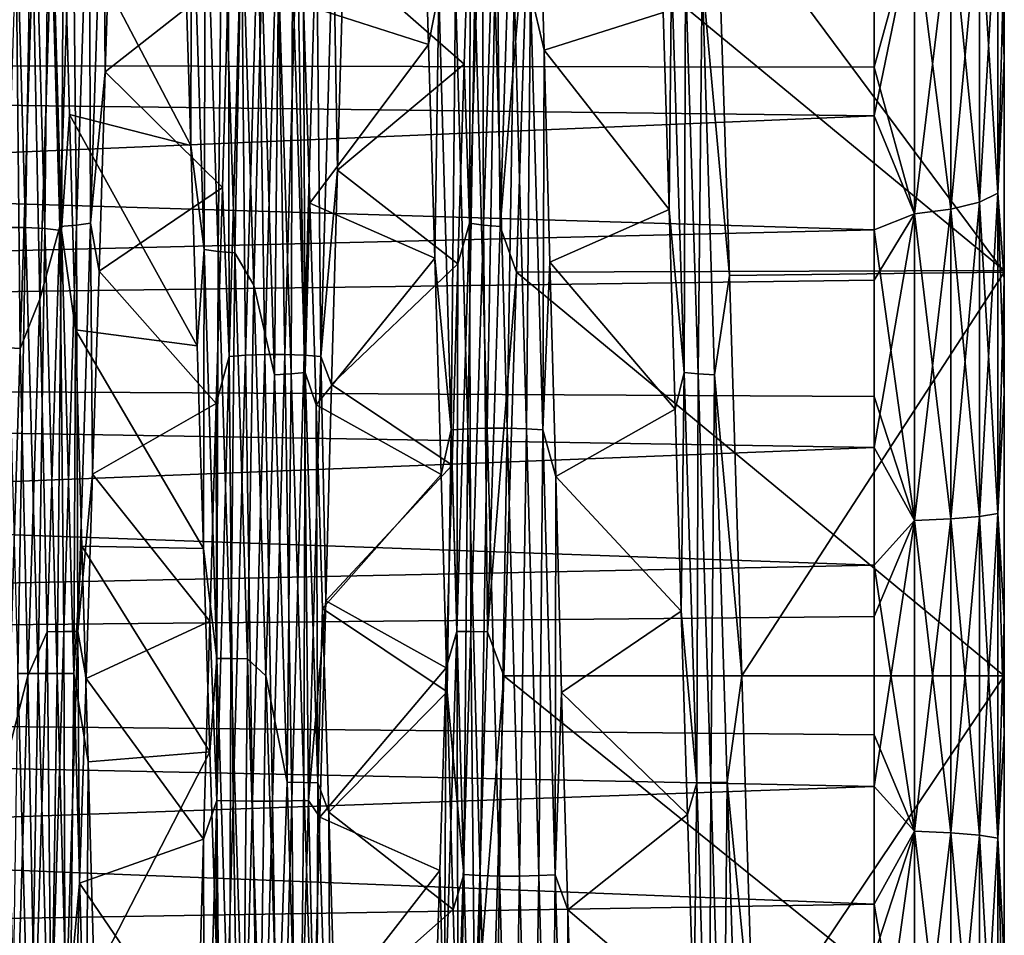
# Model space of a CAD drawing. Header units: metres. Extents: x -95 to 103, y -12 to 12.
# Tile 503 of 520: x 99.25 to 103, y -0.99 to 2.5. Entities that reach past the tile are written whole.
import ezdxf

# ---------------------------------------------------------------- set-up
doc = ezdxf.new("R2010")
doc.units = ezdxf.units.M
doc.layers.add('solid_P74500_01', color=7, linetype='CONTINUOUS')

msp = doc.modelspace()

# ---------------------------------------------------------------- linework, layer by layer
at = {"layer": 'solid_P74500_01'}
for points in [[(103, 0.219798, -7.642032), (103, 4.456167, -8.180186), (103, 5.749772, -7.329129)], [(103, 1.510144, -7.494737), (103, 0.219798, -7.642032), (103, 5.749772, -7.329129)], [(103, 2.761618, -7.129446), (103, 1.510144, -7.494737), (103, 5.749772, -7.329129)], [(103, 5.721198, 7.351499), (103, 1.07777, 7.568929), (103, 2.350504, 7.275324)], [(103, 5.721198, 7.351499), (103, 4.433045, 8.192776), (103, 1.07777, 7.568929)], [(103, 5.721198, 7.351499), (103, 2.350504, 7.275324), (103, 3.552824, 6.769276)], [(103, -4.433045, -8.192776), (103, 3.040247, -8.804617), (103, 4.456167, -8.180186)], [(103, 0.219798, -7.642032), (103, -4.433045, -8.192776), (103, 4.456167, -8.180186)], [(103, 4.433045, 8.192776), (103, -0.219798, 7.642032), (103, 1.07777, 7.568929)], [(103, -4.456167, 8.180186), (103, -0.219798, 7.642032), (103, 4.433045, 8.192776)], [(103, -3.040247, 8.804617), (103, 4.433045, 8.192776), (103, 3.025528, 8.809835)], [(103, -3.040247, 8.804617), (103, -4.456167, 8.180186), (103, 4.433045, 8.192776)], [(103, 3.552824, 6.769276), (103, 2.350504, 7.275324), (102.9758, 3.009493, 6.860953)], [(102.504364, 3.326811, -6.324002), (81, 3.490348, -6.018475), (81, 2.393903, -6.533173)], [(102.504364, 2.921246, 6.521272), (81, 2.351061, 6.548736), (81, 3.450535, 6.041576)], [(99.270111, 1.708716, 10.325069), (99.223053, 3.364254, 9.912642), (99.19355, 1.708779, 10.325123)], [(99.296249, 3.35641, 9.889592), (99.223053, 3.364254, 9.912642), (99.270111, 1.708716, 10.325069)], [(99.343315, 1.704723, 10.301056), (99.296249, 3.35641, 9.889592), (99.270111, 1.708716, 10.325069)], [(99.359383, 3.341977, 9.846985), (99.296249, 3.35641, 9.889592), (99.343315, 1.704723, 10.301056)], [(99.406441, 1.697409, 10.25668), (99.359383, 3.341977, 9.846985), (99.343315, 1.704723, 10.301056)], [(99.406441, 1.697409, 10.25668), (99.414024, 2.946795, 9.912298), (99.359383, 3.341977, 9.846985)], [(102.504364, 3.326811, -6.324002), (81, 2.393903, -6.533173), (102.504364, 2.74137, -6.598906)], [(99.512192, 3.219157, -8.77557), (99.565575, 3.234338, -8.817176), (99.517456, 1.724756, -9.232337)], [(99.517456, 1.724756, -9.232337), (99.565575, 3.234338, -8.817176), (99.573677, 2.301447, -9.162828)], [(99.565575, 3.234338, -8.817176), (99.597252, 3.044268, -8.943532), (99.573677, 2.301447, -9.162828)], [(101.009476, 3.234459, -8.817021), (100.961357, 1.7249, -9.232203), (100.965195, 3.075611, -8.932774)], [(101.014771, 1.716776, -9.188692), (100.961357, 1.7249, -9.232203), (101.009476, 3.234459, -8.817021)], [(101.062889, 3.219221, -8.775466), (101.014771, 1.716776, -9.188692), (101.009476, 3.234459, -8.817021)], [(99.448959, 3.209349, -8.748727), (99.400841, 1.711483, -9.160685), (99.368263, 2.832789, -8.86666)], [(99.464073, 1.716695, -9.188785), (99.400841, 1.711483, -9.160685), (99.448959, 3.209349, -8.748727)], [(99.464073, 1.716695, -9.188785), (99.448959, 3.209349, -8.748727), (99.512192, 3.219157, -8.77557)], [(99.464073, 1.716695, -9.188785), (99.512192, 3.219157, -8.77557), (99.517456, 1.724756, -9.232337)], [(100.80545, 2.405705, 10.059486), (100.781555, 3.20559, 9.834486), (100.328514, 2.557934, 9.097248)], [(100.845398, 2.606701, 10.071365), (100.781555, 3.20559, 9.834486), (100.80545, 2.405705, 10.059486)], [(101.062889, 3.219221, -8.775466), (101.078018, 1.711493, -9.160641), (101.014771, 1.716776, -9.188692)], [(101.062889, 3.219221, -8.775466), (101.126137, 3.209352, -8.748682), (101.078018, 1.711493, -9.160641)], [(101.078018, 1.711493, -9.160641), (101.126137, 3.209352, -8.748682), (101.188927, 3.039379, -8.80572)], [(101.194717, 2.606463, 10.071148), (101.245667, 2.38455, 10.064513), (101.223381, 3.176878, 9.843742)], [(101.223381, 3.176878, 9.843742), (101.245667, 2.38455, 10.064513), (101.700195, 2.527422, 9.105786)], [(99.902687, 3.138698, 8.853732), (99.876945, 2.771948, 9.032005), (99.900185, 2.021035, 9.228666)], [(99.950806, 1.62421, 9.249443), (99.902687, 3.138698, 8.853732), (99.900185, 2.021035, 9.228666)], [(99.9561, 3.123918, 8.812001), (99.902687, 3.138698, 8.853732), (99.950806, 1.62421, 9.249443)], [(100.004219, 1.616567, 9.20585), (99.9561, 3.123918, 8.812001), (99.950806, 1.62421, 9.249443)], [(100.004219, 1.616567, 9.20585), (100.019348, 3.114415, 8.785079), (99.9561, 3.123918, 8.812001)], [(100.004219, 1.616567, 9.20585), (100.067467, 1.611669, 9.177732), (100.019348, 3.114415, 8.785079)], [(100.019348, 3.114415, 8.785079), (100.067467, 1.611669, 9.177732), (100.093414, 2.936603, 8.840438)], [(100.04364, 2.670857, -9.990001), (99.573677, 2.301447, -9.162828), (99.597252, 3.044268, -8.943532)], [(100.481049, 2.73417, -9.97283), (100.965195, 3.075611, -8.932774), (100.941353, 2.330082, -9.155538)], [(100.961357, 1.7249, -9.232203), (100.941353, 2.330082, -9.155538), (100.965195, 3.075611, -8.932774)], [(101.188927, 3.039379, -8.80572), (103, 3.040247, -8.804617), (103, 1.544359, -9.186528)], [(103, -3.025528, -8.809835), (103, 1.544359, -9.186528), (103, 3.040247, -8.804617)], [(103, -4.433045, -8.192776), (103, -3.025528, -8.809835), (103, 3.040247, -8.804617)], [(101.078018, 1.711493, -9.160641), (101.188927, 3.039379, -8.80572), (101.1409, 1.538123, -9.187639)], [(101.1409, 1.538123, -9.187639), (101.188927, 3.039379, -8.80572), (103, 1.544359, -9.186528)], [(101.847961, 2.666399, 8.935754), (101.952522, 1.525756, 9.189701), (101.904907, 3.013227, 8.814704)], [(101.904907, 3.013227, 8.814704), (103, 1.538099, 9.187442), (103, 3.025528, 8.809835)], [(101.904907, 3.013227, 8.814704), (101.952522, 1.525756, 9.189701), (103, 1.538099, 9.187442)], [(102.905441, 2.953686, 6.733727), (102.9758, 3.009493, 6.860953), (102.9758, 1.839172, 7.262725)], [(102.905441, 1.805067, -7.128049), (102.9758, 1.839172, -7.262725), (102.9758, 3.009493, -6.860953)], [(102.905441, 1.805067, -7.128049), (102.9758, 3.009493, -6.860953), (102.905441, 2.953686, -6.733727)], [(103, 2.350504, 7.275324), (102.9758, 1.839172, 7.262725), (102.9758, 3.009493, 6.860953)], [(102.9758, 3.009493, -6.860953), (102.9758, 1.839172, -7.262725), (103, 2.761618, -7.129446)], [(103, -1.544359, 9.186528), (103, 3.025528, 8.809835), (103, 1.538099, 9.187442)], [(103, -1.544359, 9.186528), (103, -3.040247, 8.804617), (103, 3.025528, 8.809835)], [(99.406441, 1.697409, 10.25668), (99.436905, 2.138678, 10.11685), (99.414024, 2.946795, 9.912298)], [(99.414024, 2.946795, 9.912298), (99.900185, 2.021035, 9.228666), (99.876945, 2.771948, 9.032005)], [(99.414024, 2.946795, 9.912298), (99.436905, 2.138678, 10.11685), (99.900185, 2.021035, 9.228666)], [(100.067467, 1.611669, 9.177732), (100.139702, 1.488364, 9.191678), (100.093414, 2.936603, 8.840438)], [(100.170784, 2.666427, 8.935789), (100.093414, 2.936603, 8.840438), (100.139702, 1.488364, 9.191678)], [(102.795753, 2.909282, 6.632494), (102.905441, 2.953686, 6.733727), (102.905441, 1.805067, 7.128049)], [(102.905441, 2.953686, -6.733727), (102.795753, 2.909282, -6.632494), (102.795753, 1.77793, -7.020888)], [(102.905441, 1.805067, -7.128049), (102.905441, 2.953686, -6.733727), (102.795753, 1.77793, -7.020888)], [(102.905441, 1.805067, 7.128049), (102.905441, 2.953686, 6.733727), (102.9758, 1.839172, 7.262725)], [(102.504364, 2.921246, 6.521272), (102.504364, 2.31963, 6.758697), (81, 2.351061, 6.548736)], [(100.15564, 2.889774, -10.033436), (100.108574, 1.221844, -10.372622), (100.092438, 2.877239, -9.990341)], [(100.181808, 1.224773, -10.396681), (100.108574, 1.221844, -10.372622), (100.15564, 2.889774, -10.033436)], [(100.228874, 2.896572, -10.056692), (100.181808, 1.224773, -10.396681), (100.15564, 2.889774, -10.033436)], [(100.258377, 1.224818, -10.396612), (100.181808, 1.224773, -10.396681), (100.228874, 2.896572, -10.056692)], [(100.305435, 2.896605, -10.056617), (100.258377, 1.224818, -10.396612), (100.228874, 2.896572, -10.056692)], [(100.331573, 1.221962, -10.37243), (100.258377, 1.224818, -10.396612), (100.305435, 2.896605, -10.056617)], [(100.378632, 2.88986, -10.033228), (100.331573, 1.221962, -10.37243), (100.305435, 2.896605, -10.056617)], [(100.394699, 1.216621, -10.327762), (100.331573, 1.221962, -10.37243), (100.378632, 2.88986, -10.033228)], [(100.441765, 2.877334, -9.990033), (100.394699, 1.216621, -10.327762), (100.378632, 2.88986, -10.033228)], [(102.657379, 2.880586, 6.567074), (102.504364, 2.31963, 6.758697), (102.504364, 2.921246, 6.521272)], [(102.657379, 2.880586, 6.567074), (102.795753, 2.909282, 6.632494), (102.795753, 1.77793, 7.020888)], [(102.795753, 2.909282, -6.632494), (102.657379, 2.880586, -6.567074), (102.657379, 1.760394, -6.951637)], [(102.795753, 1.77793, -7.020888), (102.795753, 2.909282, -6.632494), (102.657379, 1.760394, -6.951637)], [(102.795753, 1.77793, 7.020888), (102.795753, 2.909282, 6.632494), (102.905441, 1.805067, 7.128049)], [(100.092438, 2.877239, -9.990341), (100.045372, 1.216478, -10.328051), (100.04364, 2.670857, -9.990001)], [(100.108574, 1.221844, -10.372622), (100.045372, 1.216478, -10.328051), (100.092438, 2.877239, -9.990341)], [(100.441765, 2.877334, -9.990033), (100.458488, 1.92718, -10.159648), (100.394699, 1.216621, -10.327762)], [(100.441765, 2.877334, -9.990033), (100.481049, 2.73417, -9.97283), (100.458488, 1.92718, -10.159648)], [(102.657379, 1.760394, 6.951637), (102.504364, 2.31963, 6.758697), (102.657379, 2.880586, 6.567074)], [(102.657379, 2.880586, -6.567074), (102.504364, 2.74137, -6.598906), (102.504364, 2.133471, -6.819748)], [(102.657379, 1.760394, -6.951637), (102.657379, 2.880586, -6.567074), (102.504364, 2.133471, -6.819748)], [(102.657379, 1.760394, 6.951637), (102.657379, 2.880586, 6.567074), (102.795753, 1.77793, 7.020888)], [(99.297523, 2.764373, -8.903541), (99.368263, 2.832789, -8.86666), (99.323723, 1.435053, -9.198485)], [(99.400841, 1.711483, -9.160685), (99.323723, 1.435053, -9.198485), (99.368263, 2.832789, -8.86666)], [(102.504364, 2.74137, -6.598906), (81, 2.393903, -6.533173), (102.504364, 2.133471, -6.819748)], [(99.234276, 2.772876, -8.930801), (99.249405, 1.24754, -9.23464), (99.186157, 1.251399, -9.262921)], [(99.234276, 2.772876, -8.930801), (99.297523, 2.764373, -8.903541), (99.249405, 1.24754, -9.23464)], [(99.249405, 1.24754, -9.23464), (99.297523, 2.764373, -8.903541), (99.323723, 1.435053, -9.198485)], [(102.9758, 1.839172, -7.262725), (103, 1.510144, -7.494737), (103, 2.761618, -7.129446)], [(100.458488, 1.92718, -10.159648), (100.481049, 2.73417, -9.97283), (100.941353, 2.330082, -9.155538)], [(100.04364, 2.670857, -9.990001), (100.019844, 1.860189, -10.172133), (99.573677, 2.301447, -9.162828)], [(100.045372, 1.216478, -10.328051), (100.019844, 1.860189, -10.172133), (100.04364, 2.670857, -9.990001)], [(100.218903, 1.147081, 9.249583), (100.170784, 2.666427, 8.935789), (100.139702, 1.488364, 9.191678)], [(100.234016, 2.674639, 8.963182), (100.170784, 2.666427, 8.935789), (100.218903, 1.147081, 9.249583)], [(100.234016, 2.674639, 8.963182), (100.218903, 1.147081, 9.249583), (100.282135, 1.150634, 9.277945)], [(100.234016, 2.674639, 8.963182), (100.282135, 1.150634, 9.277945), (100.287392, 2.687397, 9.005626)], [(100.282135, 1.150634, 9.277945), (100.335518, 1.156176, 9.321895), (100.287392, 2.687397, 9.005626)], [(100.287392, 2.687397, 9.005626), (100.335518, 1.156176, 9.321895), (100.328514, 2.557934, 9.097248)], [(101.7313, 2.687208, 9.005573), (101.700195, 2.527422, 9.105786), (101.723297, 1.777128, 9.279959)], [(101.779419, 1.155998, 9.321811), (101.7313, 2.687208, 9.005573), (101.723297, 1.777128, 9.279959)], [(101.784714, 2.674526, 8.963137), (101.7313, 2.687208, 9.005573), (101.779419, 1.155998, 9.321811)], [(101.832832, 1.150531, 9.277881), (101.784714, 2.674526, 8.963137), (101.779419, 1.155998, 9.321811)], [(101.832832, 1.150531, 9.277881), (101.847961, 2.666399, 8.935754), (101.784714, 2.674526, 8.963137)], [(101.832832, 1.150531, 9.277881), (101.89608, 1.147059, 9.249544), (101.847961, 2.666399, 8.935754)], [(101.847961, 2.666399, 8.935754), (101.89608, 1.147059, 9.249544), (101.952522, 1.525756, 9.189701)], [(100.845398, 2.606701, 10.071365), (100.80545, 2.405705, 10.059486), (100.829269, 1.59096, 10.218527)], [(100.892456, 0.937364, 10.355646), (100.845398, 2.606701, 10.071365), (100.829269, 1.59096, 10.218527)], [(100.9086, 2.617803, 10.114882), (100.845398, 2.606701, 10.071365), (100.892456, 0.937364, 10.355646)], [(100.955658, 0.941253, 10.400364), (100.9086, 2.617803, 10.114882), (100.892456, 0.937364, 10.355646)], [(100.981834, 2.623766, 10.138383), (100.9086, 2.617803, 10.114882), (100.955658, 0.941253, 10.400364)], [(101.028893, 0.943321, 10.42451), (100.981834, 2.623766, 10.138383), (100.955658, 0.941253, 10.400364)], [(101.058395, 2.6237, 10.138334), (100.981834, 2.623766, 10.138383), (101.028893, 0.943321, 10.42451)], [(101.105453, 0.943263, 10.424451), (101.058395, 2.6237, 10.138334), (101.028893, 0.943321, 10.42451)], [(101.131592, 2.617624, 10.114745), (101.058395, 2.6237, 10.138334), (101.105453, 0.943263, 10.424451)], [(101.17865, 0.941098, 10.400201), (101.131592, 2.617624, 10.114745), (101.105453, 0.943263, 10.424451)], [(101.194717, 2.606463, 10.071148), (101.131592, 2.617624, 10.114745), (101.17865, 0.941098, 10.400201)], [(101.241783, 0.937165, 10.355393), (101.194717, 2.606463, 10.071148), (101.17865, 0.941098, 10.400201)], [(101.241783, 0.937165, 10.355393), (101.245667, 2.38455, 10.064513), (101.194717, 2.606463, 10.071148)], [(100.335518, 1.156176, 9.321895), (100.352745, 1.800859, 9.27534), (100.328514, 2.557934, 9.097248)], [(100.80545, 2.405705, 10.059486), (100.328514, 2.557934, 9.097248), (100.352745, 1.800859, 9.27534)], [(101.245667, 2.38455, 10.064513), (101.723297, 1.777128, 9.279959), (101.700195, 2.527422, 9.105786)], [(100.829269, 1.59096, 10.218527), (100.80545, 2.405705, 10.059486), (100.352745, 1.800859, 9.27534)], [(102.504364, 2.133471, -6.819748), (81, 2.393903, -6.533173), (81, 1.222882, -6.849323)], [(101.241783, 0.937165, 10.355393), (101.267998, 1.57666, 10.220782), (101.245667, 2.38455, 10.064513)], [(101.245667, 2.38455, 10.064513), (101.267998, 1.57666, 10.220782), (101.723297, 1.777128, 9.279959)], [(102.504364, 1.69901, 6.940752), (81, 1.180329, 6.856872), (81, 2.351061, 6.548736)], [(102.504364, 2.31963, 6.758697), (102.504364, 1.69901, 6.940752), (81, 2.351061, 6.548736)], [(100.458488, 1.92718, -10.159648), (100.941353, 2.330082, -9.155538), (100.91787, 1.570278, -9.316813)], [(100.961357, 1.7249, -9.232203), (100.91787, 1.570278, -9.316813), (100.941353, 2.330082, -9.155538)], [(103, 2.350504, 7.275324), (103, 1.07777, 7.568929), (102.9758, 1.839172, 7.262725)], [(99.517456, 1.724756, -9.232337), (99.573677, 2.301447, -9.162828), (99.549721, 1.541465, -9.32168)], [(100.019844, 1.860189, -10.172133), (99.549721, 1.541465, -9.32168), (99.573677, 2.301447, -9.162828)], [(102.657379, 1.760394, 6.951637), (102.504364, 1.69901, 6.940752), (102.504364, 2.31963, 6.758697)], [(102.504364, 2.133471, -6.819748), (81, 1.222882, -6.849323), (102.504364, 1.508094, -6.98472)], [(99.406441, 1.697409, 10.25668), (99.46006, 1.318337, 10.25644), (99.436905, 2.138678, 10.11685)], [(99.436905, 2.138678, 10.11685), (99.923691, 1.25695, 9.363903), (99.900185, 2.021035, 9.228666)], [(99.436905, 2.138678, 10.11685), (99.46006, 1.318337, 10.25644), (99.923691, 1.25695, 9.363903)], [(102.657379, 1.760394, -6.951637), (102.504364, 2.133471, -6.819748), (102.504364, 1.508094, -6.98472)], [(99.950806, 1.62421, 9.249443), (99.900185, 2.021035, 9.228666), (99.923691, 1.25695, 9.363903)], [(100.394699, 1.216621, -10.327762), (100.458488, 1.92718, -10.159648), (100.436157, 1.109985, -10.281985)], [(100.436157, 1.109985, -10.281985), (100.458488, 1.92718, -10.159648), (100.91787, 1.570278, -9.316813)], [(100.019844, 1.860189, -10.172133), (99.995888, 1.037856, -10.28952), (99.549721, 1.541465, -9.32168)], [(100.045372, 1.216478, -10.328051), (99.995888, 1.037856, -10.28952), (100.019844, 1.860189, -10.172133)], [(102.905441, 1.805067, 7.128049), (102.9758, 1.839172, 7.262725), (102.9758, 0.618683, 7.466388)], [(102.905441, 0.60721, -7.327936), (102.9758, 0.618683, -7.466388), (102.9758, 1.839172, -7.262725)], [(102.905441, 0.60721, -7.327936), (102.9758, 1.839172, -7.262725), (102.905441, 1.805067, -7.128049)], [(103, 1.07777, 7.568929), (102.9758, 0.618683, 7.466388), (102.9758, 1.839172, 7.262725)], [(102.9758, 1.839172, -7.262725), (102.9758, 0.618683, -7.466388), (103, 1.510144, -7.494737)], [(102.795753, 1.77793, 7.020888), (102.905441, 1.805067, 7.128049), (102.905441, 0.60721, 7.327936)], [(102.905441, 1.805067, -7.128049), (102.795753, 1.77793, -7.020888), (102.795753, 0.598081, -7.21777)], [(102.905441, 0.60721, -7.327936), (102.905441, 1.805067, -7.128049), (102.795753, 0.598081, -7.21777)], [(102.905441, 0.60721, 7.327936), (102.905441, 1.805067, 7.128049), (102.9758, 0.618683, 7.466388)], [(100.335518, 1.156176, 9.321895), (100.377464, 1.032406, 9.39144), (100.352745, 1.800859, 9.27534)], [(100.829269, 1.59096, 10.218527), (100.352745, 1.800859, 9.27534), (100.377464, 1.032406, 9.39144)], [(101.267998, 1.57666, 10.220782), (101.745865, 1.016043, 9.39325), (101.723297, 1.777128, 9.279959)], [(101.779419, 1.155998, 9.321811), (101.723297, 1.777128, 9.279959), (101.745865, 1.016043, 9.39325)], [(102.657379, 1.760394, 6.951637), (102.795753, 1.77793, 7.020888), (102.795753, 0.598081, 7.21777)], [(102.795753, 1.77793, -7.020888), (102.657379, 1.760394, -6.951637), (102.657379, 0.592182, -7.146577)], [(102.795753, 0.598081, -7.21777), (102.795753, 1.77793, -7.020888), (102.657379, 0.592182, -7.146577)], [(102.795753, 0.598081, 7.21777), (102.795753, 1.77793, 7.020888), (102.905441, 0.60721, 7.327936)], [(102.657379, 0.592182, 7.146577), (102.504364, 1.69901, 6.940752), (102.657379, 1.760394, 6.951637)], [(102.657379, 1.760394, -6.951637), (102.504364, 1.508094, -6.98472), (102.504364, 0.870361, -7.092471)], [(102.657379, 0.592182, -7.146577), (102.657379, 1.760394, -6.951637), (102.504364, 0.870361, -7.092471)], [(102.657379, 0.592182, 7.146577), (102.657379, 1.760394, 6.951637), (102.795753, 0.598081, 7.21777)], [(102.504364, 1.69901, 6.940752), (102.504364, 1.064471, 7.065944), (81, 1.180329, 6.856872)], [(99.270111, 1.708716, 10.325069), (99.19355, 1.708779, 10.325123), (99.240608, 0.009047, 10.46925)], [(99.317177, 0.008995, 10.469187), (99.270111, 1.708716, 10.325069), (99.240608, 0.009047, 10.46925)], [(99.343315, 1.704723, 10.301056), (99.270111, 1.708716, 10.325069), (99.317177, 0.008995, 10.469187)], [(99.390373, 0.008956, 10.444836), (99.343315, 1.704723, 10.301056), (99.317177, 0.008995, 10.469187)], [(99.400841, 1.711483, -9.160685), (99.352715, 0.167871, -9.322462), (99.323723, 1.435053, -9.198485)], [(99.406441, 1.697409, 10.25668), (99.343315, 1.704723, 10.301056), (99.390373, 0.008956, 10.444836)], [(99.415947, 0.168349, -9.351052), (99.352715, 0.167871, -9.322462), (99.400841, 1.711483, -9.160685)], [(99.453506, 0.008949, 10.399845), (99.406441, 1.697409, 10.25668), (99.390373, 0.008956, 10.444836)], [(99.415947, 0.168349, -9.351052), (99.400841, 1.711483, -9.160685), (99.464073, 1.716695, -9.188785)], [(99.453506, 0.008949, 10.399845), (99.46006, 1.318337, 10.25644), (99.406441, 1.697409, 10.25668)], [(99.415947, 0.168349, -9.351052), (99.464073, 1.716695, -9.188785), (99.46933, 0.169073, -9.395361)], [(99.464073, 1.716695, -9.188785), (99.517456, 1.724756, -9.232337), (99.46933, 0.169073, -9.395361)], [(99.46933, 0.169073, -9.395361), (99.517456, 1.724756, -9.232337), (99.525032, 0.768736, -9.41754)], [(99.517456, 1.724756, -9.232337), (99.549721, 1.541465, -9.32168), (99.525032, 0.768736, -9.41754)], [(100.961357, 1.7249, -9.232203), (100.913239, 0.169237, -9.395253), (100.91787, 1.570278, -9.316813)], [(100.966644, 0.168444, -9.350974), (100.913239, 0.169237, -9.395253), (100.961357, 1.7249, -9.232203)], [(101.014771, 1.716776, -9.188692), (100.966644, 0.168444, -9.350974), (100.961357, 1.7249, -9.232203)], [(101.014771, 1.716776, -9.188692), (101.0299, 0.167889, -9.32242), (100.966644, 0.168444, -9.350974)], [(101.014771, 1.716776, -9.188692), (101.078018, 1.711493, -9.160641), (101.0299, 0.167889, -9.32242)], [(101.0299, 0.167889, -9.32242), (101.078018, 1.711493, -9.160641), (101.1409, 1.538123, -9.187639)], [(102.657379, 0.592182, 7.146577), (102.504364, 1.064471, 7.065944), (102.504364, 1.69901, 6.940752)], [(99.950806, 1.62421, 9.249443), (99.923691, 1.25695, 9.363903), (99.947845, 0.485029, 9.436053)], [(99.998932, 0.065692, 9.393885), (99.950806, 1.62421, 9.249443), (99.947845, 0.485029, 9.436053)], [(100.004219, 1.616567, 9.20585), (99.950806, 1.62421, 9.249443), (99.998932, 0.065692, 9.393885)], [(100.052338, 0.065394, 9.349612), (100.004219, 1.616567, 9.20585), (99.998932, 0.065692, 9.393885)], [(100.052338, 0.065394, 9.349612), (100.067467, 1.611669, 9.177732), (100.004219, 1.616567, 9.20585)], [(100.052338, 0.065394, 9.349612), (100.115593, 0.065233, 9.321061), (100.067467, 1.611669, 9.177732)], [(100.067467, 1.611669, 9.177732), (100.115593, 0.065233, 9.321061), (100.139702, 1.488364, 9.191678)], [(100.853218, 0.767181, 10.312382), (100.829269, 1.59096, 10.218527), (100.377464, 1.032406, 9.39144)], [(100.892456, 0.937364, 10.355646), (100.829269, 1.59096, 10.218527), (100.853218, 0.767181, 10.312382)], [(101.241783, 0.937165, 10.355393), (101.290161, 0.759473, 10.312987), (101.267998, 1.57666, 10.220782)], [(101.267998, 1.57666, 10.220782), (101.290161, 0.759473, 10.312987), (101.745865, 1.016043, 9.39325)], [(99.995888, 1.037856, -10.28952), (99.525032, 0.768736, -9.41754), (99.549721, 1.541465, -9.32168)], [(100.436157, 1.109985, -10.281985), (100.91787, 1.570278, -9.316813), (100.895088, 0.802454, -9.414691)], [(100.913239, 0.169237, -9.395253), (100.895088, 0.802454, -9.414691), (100.91787, 1.570278, -9.316813)], [(101.1409, 1.538123, -9.187639), (103, 1.544359, -9.186528), (103, 0, -9.3155)], [(103, -1.538099, -9.187442), (103, 0, -9.3155), (103, 1.544359, -9.186528)], [(103, -3.025528, -8.809835), (103, -1.538099, -9.187442), (103, 1.544359, -9.186528)], [(102.504364, 1.508094, -6.98472), (81, 1.222882, -6.849323), (102.504364, 0.870361, -7.092471)], [(101.0299, 0.167889, -9.32242), (101.1409, 1.538123, -9.187639), (101.09301, 0, -9.3155)], [(101.1409, 1.538123, -9.187639), (103, 0, -9.3155), (101.09301, 0, -9.3155)], [(101.89608, 1.147059, 9.249544), (102, 0.000001, 9.3155), (101.952522, 1.525756, 9.189701)], [(101.952522, 1.525756, 9.189701), (102, 0.000001, 9.3155), (103, 1.538099, 9.187442)], [(102, 0.000001, 9.3155), (103, 0, 9.3155), (103, 1.538099, 9.187442)], [(102.9758, 0.618683, -7.466388), (103, 0.219798, -7.642032), (103, 1.510144, -7.494737)], [(103, -1.544359, 9.186528), (103, 1.538099, 9.187442), (103, 0, 9.3155)], [(100.115593, 0.065233, 9.321061), (100.186012, -0.000004, 9.308234), (100.139702, 1.488364, 9.191678)], [(100.218903, 1.147081, 9.249583), (100.139702, 1.488364, 9.191678), (100.186012, -0.000004, 9.308234)], [(99.249405, 1.24754, -9.23464), (99.323723, 1.435053, -9.198485), (99.27903, 0, -9.314328)], [(99.352715, 0.167871, -9.322462), (99.27903, 0, -9.314328), (99.323723, 1.435053, -9.198485)], [(99.453506, 0.008949, 10.399845), (99.483688, 0.49435, 10.329721), (99.46006, 1.318337, 10.25644)], [(99.46006, 1.318337, 10.25644), (99.947845, 0.485029, 9.436053), (99.923691, 1.25695, 9.363903)], [(99.46006, 1.318337, 10.25644), (99.483688, 0.49435, 10.329721), (99.947845, 0.485029, 9.436053)], [(99.186157, 1.251399, -9.262921), (99.249405, 1.24754, -9.23464), (99.201286, -0.303849, -9.314552)], [(99.201286, -0.303849, -9.314552), (99.249405, 1.24754, -9.23464), (99.27903, 0, -9.314328)], [(102.504364, 0.870361, -7.092471), (81, 1.222882, -6.849323), (81, 0.021174, -6.957525)], [(100.045372, 1.216478, -10.328051), (99.998314, -0.474794, -10.393575), (99.995888, 1.037856, -10.28952)], [(100.061516, -0.47673, -10.438447), (99.998314, -0.474794, -10.393575), (100.045372, 1.216478, -10.328051)], [(100.108574, 1.221844, -10.372622), (100.061516, -0.47673, -10.438447), (100.045372, 1.216478, -10.328051)], [(100.13475, -0.477743, -10.462675), (100.061516, -0.47673, -10.438447), (100.108574, 1.221844, -10.372622)], [(100.181808, 1.224773, -10.396681), (100.13475, -0.477743, -10.462675), (100.108574, 1.221844, -10.372622)], [(100.211319, -0.477688, -10.462614), (100.13475, -0.477743, -10.462675), (100.181808, 1.224773, -10.396681)], [(100.258377, 1.224818, -10.396612), (100.211319, -0.477688, -10.462614), (100.181808, 1.224773, -10.396681)], [(100.284515, -0.476582, -10.438277), (100.211319, -0.477688, -10.462614), (100.258377, 1.224818, -10.396612)], [(100.331573, 1.221962, -10.37243), (100.284515, -0.476582, -10.438277), (100.258377, 1.224818, -10.396612)], [(100.347641, -0.474606, -10.393312), (100.284515, -0.476582, -10.438277), (100.331573, 1.221962, -10.37243)], [(100.394699, 1.216621, -10.327762), (100.347641, -0.474606, -10.393312), (100.331573, 1.221962, -10.37243)], [(100.394699, 1.216621, -10.327762), (100.413788, 0.285765, -10.33917), (100.347641, -0.474606, -10.393312)], [(100.394699, 1.216621, -10.327762), (100.436157, 1.109985, -10.281985), (100.413788, 0.285765, -10.33917)], [(102.504364, 0.421212, 7.133249), (81, -0.021174, 6.957525), (81, 1.180329, 6.856872)], [(102.504364, 1.064471, 7.065944), (102.504364, 0.421212, 7.133249), (81, 1.180329, 6.856872)], [(100.267029, -0.405087, 9.309585), (100.218903, 1.147081, 9.249583), (100.186012, -0.000004, 9.308234)], [(100.282135, 1.150634, 9.277945), (100.218903, 1.147081, 9.249583), (100.267029, -0.405087, 9.309585)], [(100.282135, 1.150634, 9.277945), (100.267029, -0.405087, 9.309585), (100.330254, -0.406293, 9.338137)], [(100.282135, 1.150634, 9.277945), (100.330254, -0.406293, 9.338137), (100.335518, 1.156176, 9.321895)], [(100.330254, -0.406293, 9.338137), (100.383636, -0.408127, 9.382385), (100.335518, 1.156176, 9.321895)], [(100.335518, 1.156176, 9.321895), (100.383636, -0.408127, 9.382385), (100.377464, 1.032406, 9.39144)], [(101.779419, 1.155998, 9.321811), (101.745865, 1.016043, 9.39325), (101.768677, 0.246574, 9.444825)], [(101.827545, -0.408289, 9.382275), (101.779419, 1.155998, 9.321811), (101.768677, 0.246574, 9.444825)], [(101.832832, 1.150531, 9.277881), (101.779419, 1.155998, 9.321811), (101.827545, -0.408289, 9.382275)], [(101.880951, -0.406385, 9.338057), (101.832832, 1.150531, 9.277881), (101.827545, -0.408289, 9.382275)], [(101.880951, -0.406385, 9.338057), (101.89608, 1.147059, 9.249544), (101.832832, 1.150531, 9.277881)], [(101.880951, -0.406385, 9.338057), (101.944206, -0.405102, 9.309543), (101.89608, 1.147059, 9.249544)], [(101.89608, 1.147059, 9.249544), (101.944206, -0.405102, 9.309543), (102, 0.000001, 9.3155)], [(100.413788, 0.285765, -10.33917), (100.436157, 1.109985, -10.281985), (100.895088, 0.802454, -9.414691)], [(102.657379, 0.592182, 7.146577), (102.504364, 0.421212, 7.133249), (102.504364, 1.064471, 7.065944)], [(103, 1.07777, 7.568929), (103, -0.219798, 7.642032), (102.9758, 0.618683, 7.466388)], [(99.995888, 1.037856, -10.28952), (99.972, 0.208549, -10.341085), (99.525032, 0.768736, -9.41754)], [(99.998314, -0.474794, -10.393575), (99.972, 0.208549, -10.341085), (99.995888, 1.037856, -10.28952)], [(100.383636, -0.408127, 9.382385), (100.401962, 0.257112, 9.444552), (100.377464, 1.032406, 9.39144)], [(100.853218, 0.767181, 10.312382), (100.377464, 1.032406, 9.39144), (100.401962, 0.257112, 9.444552)], [(101.290161, 0.759473, 10.312987), (101.768677, 0.246574, 9.444825), (101.745865, 1.016043, 9.39325)], [(100.955658, 0.941253, 10.400364), (100.892456, 0.937364, 10.355646), (100.939514, -0.757649, 10.369289)], [(101.002716, -0.76108, 10.414041), (100.955658, 0.941253, 10.400364), (100.939514, -0.757649, 10.369289)], [(101.028893, 0.943321, 10.42451), (100.955658, 0.941253, 10.400364), (101.002716, -0.76108, 10.414041)], [(101.075951, -0.762964, 10.438199), (101.028893, 0.943321, 10.42451), (101.002716, -0.76108, 10.414041)], [(101.105453, 0.943263, 10.424451), (101.028893, 0.943321, 10.42451), (101.075951, -0.762964, 10.438199)], [(101.152519, -0.763012, 10.438132), (101.105453, 0.943263, 10.424451), (101.075951, -0.762964, 10.438199)], [(101.17865, 0.941098, 10.400201), (101.105453, 0.943263, 10.424451), (101.152519, -0.763012, 10.438132)], [(101.225716, -0.761207, 10.413856), (101.17865, 0.941098, 10.400201), (101.152519, -0.763012, 10.438132)], [(101.241783, 0.937165, 10.355393), (101.17865, 0.941098, 10.400201), (101.225716, -0.761207, 10.413856)], [(100.892456, 0.937364, 10.355646), (100.853218, 0.767181, 10.312382), (100.876945, -0.061448, 10.340816)], [(100.939514, -0.757649, 10.369289), (100.892456, 0.937364, 10.355646), (100.876945, -0.061448, 10.340816)], [(101.288841, -0.757805, 10.369008), (101.241783, 0.937165, 10.355393), (101.225716, -0.761207, 10.413856)], [(101.288841, -0.757805, 10.369008), (101.290161, 0.759473, 10.312987), (101.241783, 0.937165, 10.355393)], [(102.504364, 0.870361, -7.092471), (81, 0.021174, -6.957525), (102.504364, 0.225498, -7.142116)], [(102.657379, 0.592182, -7.146577), (102.504364, 0.870361, -7.092471), (102.504364, 0.225498, -7.142116)], [(100.413788, 0.285765, -10.33917), (100.895088, 0.802454, -9.414691), (100.872505, 0.030723, -9.449225)], [(100.913239, 0.169237, -9.395253), (100.872505, 0.030723, -9.449225), (100.895088, 0.802454, -9.414691)], [(99.46933, 0.169073, -9.395361), (99.525032, 0.768736, -9.41754), (99.500114, -0.010361, -9.449249)], [(99.972, 0.208549, -10.341085), (99.500114, -0.010361, -9.449249), (99.525032, 0.768736, -9.41754)], [(100.876945, -0.061448, 10.340816), (100.853218, 0.767181, 10.312382), (100.401962, 0.257112, 9.444552)], [(101.288841, -0.757805, 10.369008), (101.312569, -0.064064, 10.340802), (101.290161, 0.759473, 10.312987)], [(101.290161, 0.759473, 10.312987), (101.312569, -0.064064, 10.340802), (101.768677, 0.246574, 9.444825)], [(102.795753, 0.598081, 7.21777), (102.905441, 0.60721, 7.327936), (102.905441, -0.60721, 7.327936)], [(102.905441, 0.60721, -7.327936), (102.795753, 0.598081, -7.21777), (102.795753, -0.598081, -7.21777)], [(102.905441, -0.60721, -7.327936), (102.905441, 0.60721, -7.327936), (102.795753, -0.598081, -7.21777)], [(102.905441, 0.60721, 7.327936), (102.9758, 0.618683, 7.466388), (102.9758, -0.618683, 7.466388)], [(102.905441, -0.60721, -7.327936), (102.9758, -0.618683, -7.466388), (102.9758, 0.618683, -7.466388)], [(102.905441, -0.60721, -7.327936), (102.9758, 0.618683, -7.466388), (102.905441, 0.60721, -7.327936)], [(102.905441, -0.60721, 7.327936), (102.905441, 0.60721, 7.327936), (102.9758, -0.618683, 7.466388)], [(103, -0.219798, 7.642032), (102.9758, -0.618683, 7.466388), (102.9758, 0.618683, 7.466388)], [(102.9758, 0.618683, -7.466388), (102.9758, -0.618683, -7.466388), (103, 0.219798, -7.642032)], [(102.657379, -0.592182, 7.146577), (102.504364, 0.421212, 7.133249), (102.657379, 0.592182, 7.146577)], [(102.657379, 0.592182, -7.146577), (102.504364, 0.225498, -7.142116), (102.504364, -0.421212, -7.133249)], [(102.657379, -0.592182, -7.146577), (102.657379, 0.592182, -7.146577), (102.504364, -0.421212, -7.133249)], [(102.657379, 0.592182, 7.146577), (102.795753, 0.598081, 7.21777), (102.795753, -0.598081, 7.21777)], [(102.795753, 0.598081, -7.21777), (102.657379, 0.592182, -7.146577), (102.657379, -0.592182, -7.146577)], [(102.795753, -0.598081, -7.21777), (102.795753, 0.598081, -7.21777), (102.657379, -0.592182, -7.146577)], [(102.657379, -0.592182, 7.146577), (102.657379, 0.592182, 7.146577), (102.795753, -0.598081, 7.21777)], [(102.795753, -0.598081, 7.21777), (102.795753, 0.598081, 7.21777), (102.905441, -0.60721, 7.327936)], [(99.453506, 0.008949, 10.399845), (99.507866, -0.327853, 10.336676), (99.483688, 0.49435, 10.329721)], [(99.483688, 0.49435, 10.329721), (99.972649, -0.289188, 9.444289), (99.947845, 0.485029, 9.436053)], [(99.483688, 0.49435, 10.329721), (99.507866, -0.327853, 10.336676), (99.972649, -0.289188, 9.444289)], [(99.998932, 0.065692, 9.393885), (99.947845, 0.485029, 9.436053), (99.972649, -0.289188, 9.444289)], [(102.504364, 0.421212, 7.133249), (102.504364, -0.225498, 7.142116), (81, -0.021174, 6.957525)], [(102.657379, -0.592182, 7.146577), (102.504364, -0.225498, 7.142116), (102.504364, 0.421212, 7.133249)], [(100.347641, -0.474606, -10.393312), (100.413788, 0.285765, -10.33917), (100.391525, -0.539178, -10.32947)], [(100.391525, -0.539178, -10.32947), (100.413788, 0.285765, -10.33917), (100.872505, 0.030723, -9.449225)], [(102.504364, 0.225498, -7.142116), (81, 0.021174, -6.957525), (102.504364, -0.421212, -7.133249)], [(100.383636, -0.408127, 9.382385), (100.425568, -0.519288, 9.433488), (100.401962, 0.257112, 9.444552)], [(100.876945, -0.061448, 10.340816), (100.401962, 0.257112, 9.444552), (100.425568, -0.519288, 9.433488)], [(101.312569, -0.064064, 10.340802), (101.792442, -0.528234, 9.432974), (101.768677, 0.246574, 9.444825)], [(101.827545, -0.408289, 9.382275), (101.768677, 0.246574, 9.444825), (101.792442, -0.528234, 9.432974)], [(99.972, 0.208549, -10.341085), (99.948067, -0.622158, -10.324895), (99.500114, -0.010361, -9.449249)], [(99.998314, -0.474794, -10.393575), (99.948067, -0.622158, -10.324895), (99.972, 0.208549, -10.341085)], [(102.9758, -0.618683, -7.466388), (103, -1.07777, -7.568929), (103, 0.219798, -7.642032)], [(103, 0.219798, -7.642032), (103, -1.07777, -7.568929), (103, -4.433045, -8.192776)], [(99.352715, 0.167871, -9.322462), (99.304596, -1.379101, -9.222261), (99.27903, 0, -9.314328)], [(99.367828, -1.383367, -9.250539), (99.304596, -1.379101, -9.222261), (99.352715, 0.167871, -9.322462)], [(99.367828, -1.383367, -9.250539), (99.352715, 0.167871, -9.322462), (99.415947, 0.168349, -9.351052)], [(99.367828, -1.383367, -9.250539), (99.415947, 0.168349, -9.351052), (99.421211, -1.389994, -9.294358)], [(99.415947, 0.168349, -9.351052), (99.46933, 0.169073, -9.395361), (99.421211, -1.389994, -9.294358)], [(99.421211, -1.389994, -9.294358), (99.46933, 0.169073, -9.395361), (99.475929, -0.790203, -9.416742)], [(99.46933, 0.169073, -9.395361), (99.500114, -0.010361, -9.449249), (99.475929, -0.790203, -9.416742)], [(100.913239, 0.169237, -9.395253), (100.865112, -1.389814, -9.29428), (100.872505, 0.030723, -9.449225)], [(100.918526, -1.38326, -9.250478), (100.865112, -1.389814, -9.29428), (100.913239, 0.169237, -9.395253)], [(100.966644, 0.168444, -9.350974), (100.918526, -1.38326, -9.250478), (100.913239, 0.169237, -9.395253)], [(100.966644, 0.168444, -9.350974), (100.981773, -1.379076, -9.222223), (100.918526, -1.38326, -9.250478)], [(100.966644, 0.168444, -9.350974), (101.0299, 0.167889, -9.32242), (100.981773, -1.379076, -9.222223)], [(100.981773, -1.379076, -9.222223), (101.0299, 0.167889, -9.32242), (101.09301, 0, -9.3155)], [(99.998932, 0.065692, 9.393885), (99.972649, -0.289188, 9.444289), (99.997169, -1.060027, 9.38969)], [(100.04705, -1.493132, 9.279007), (99.998932, 0.065692, 9.393885), (99.997169, -1.060027, 9.38969)], [(100.052338, 0.065394, 9.349612), (99.998932, 0.065692, 9.393885), (100.04705, -1.493132, 9.279007)], [(100.100464, -1.486084, 9.235277), (100.052338, 0.065394, 9.349612), (100.04705, -1.493132, 9.279007)], [(100.100464, -1.486084, 9.235277), (100.115593, 0.065233, 9.321061), (100.052338, 0.065394, 9.349612)], [(100.100464, -1.486084, 9.235277), (100.163712, -1.481508, 9.207082), (100.115593, 0.065233, 9.321061)], [(100.115593, 0.065233, 9.321061), (100.163712, -1.481508, 9.207082), (100.186012, -0.000004, 9.308234)], [(102.504364, -0.421212, -7.133249), (81, 0.021174, -6.957525), (81, -1.180329, -6.856872)], [(99.287666, -1.689297, 10.336677), (99.240608, 0.009047, 10.46925), (99.214439, -1.685316, 10.312757)], [(99.317177, 0.008995, 10.469187), (99.240608, 0.009047, 10.46925), (99.287666, -1.689297, 10.336677)], [(99.364235, -1.689338, 10.336606), (99.317177, 0.008995, 10.469187), (99.287666, -1.689297, 10.336677)], [(99.390373, 0.008956, 10.444836), (99.317177, 0.008995, 10.469187), (99.364235, -1.689338, 10.336606)], [(99.437431, -1.685425, 10.31256), (99.390373, 0.008956, 10.444836), (99.364235, -1.689338, 10.336606)], [(99.453506, 0.008949, 10.399845), (99.390373, 0.008956, 10.444836), (99.437431, -1.685425, 10.31256)], [(99.500565, -1.678132, 10.268146), (99.453506, 0.008949, 10.399845), (99.437431, -1.685425, 10.31256)], [(99.500565, -1.678132, 10.268146), (99.507866, -0.327853, 10.336676), (99.453506, 0.008949, 10.399845)], [(100.391525, -0.539178, -10.32947), (100.872505, 0.030723, -9.449225), (100.849159, -0.741843, -9.420777)], [(100.865112, -1.389814, -9.29428), (100.849159, -0.741843, -9.420777), (100.872505, 0.030723, -9.449225)], [(100.981773, -1.379076, -9.222223), (101.09301, 0, -9.3155), (101.046638, -1.489587, -9.195633)], [(101.046638, -1.489587, -9.195633), (101.09301, 0, -9.3155), (103, -1.538099, -9.187442)], [(101.09301, 0, -9.3155), (103, 0, -9.3155), (103, -1.538099, -9.187442)], [(101.944206, -0.405102, 9.309543), (102.044174, -1.420862, 9.206503), (102, 0.000001, 9.3155)], [(102.044174, -1.420862, 9.206503), (103, 0, 9.3155), (102, 0.000001, 9.3155)], [(102.504364, -0.870361, 7.092471), (81, -1.222882, 6.849323), (81, -0.021174, 6.957525)], [(102.504364, -0.225498, 7.142116), (102.504364, -0.870361, 7.092471), (81, -0.021174, 6.957525)], [(99.201286, -0.303849, -9.314552), (99.27903, 0, -9.314328), (99.232269, -1.500053, -9.192781)], [(99.304596, -1.379101, -9.222261), (99.232269, -1.500053, -9.192781), (99.27903, 0, -9.314328)], [(99.948067, -0.622158, -10.324895), (99.475929, -0.790203, -9.416742), (99.500114, -0.010361, -9.449249)], [(100.163712, -1.481508, 9.207082), (100.230591, -1.433541, 9.199163), (100.186012, -0.000004, 9.308234)], [(100.267029, -0.405087, 9.309585), (100.186012, -0.000004, 9.308234), (100.230591, -1.433541, 9.199163)], [(102.044174, -1.420862, 9.206503), (103, -1.544359, 9.186528), (103, 0, 9.3155)], [(100.899864, -0.890086, 10.302782), (100.876945, -0.061448, 10.340816), (100.425568, -0.519288, 9.433488)], [(100.939514, -0.757649, 10.369289), (100.876945, -0.061448, 10.340816), (100.899864, -0.890086, 10.302782)], [(101.288841, -0.757805, 10.369008), (101.335892, -0.891195, 10.302664), (101.312569, -0.064064, 10.340802)], [(101.312569, -0.064064, 10.340802), (101.335892, -0.891195, 10.302664), (101.792442, -0.528234, 9.432974)], [(103, -0.219798, 7.642032), (103, -1.510144, 7.494737), (102.9758, -0.618683, 7.466388)], [(103, -5.749772, 7.329129), (103, -1.510144, 7.494737), (103, -0.219798, 7.642032)], [(103, -4.456167, 8.180186), (103, -5.749772, 7.329129), (103, -0.219798, 7.642032)], [(102.657379, -0.592182, 7.146577), (102.504364, -0.870361, 7.092471), (102.504364, -0.225498, 7.142116)], [(99.507866, -0.327853, 10.336676), (99.531754, -1.147491, 10.278735), (99.972649, -0.289188, 9.444289)], [(99.531754, -1.147491, 10.278735), (99.997169, -1.060027, 9.38969), (99.972649, -0.289188, 9.444289)], [(99.500565, -1.678132, 10.268146), (99.531754, -1.147491, 10.278735), (99.507866, -0.327853, 10.336676)], [(100.315147, -1.94596, 9.116585), (100.267029, -0.405087, 9.309585), (100.230591, -1.433541, 9.199163)], [(100.330254, -0.406293, 9.338137), (100.267029, -0.405087, 9.309585), (100.315147, -1.94596, 9.116585)], [(100.330254, -0.406293, 9.338137), (100.315147, -1.94596, 9.116585), (100.37838, -1.951893, 9.14455)], [(100.330254, -0.406293, 9.338137), (100.37838, -1.951893, 9.14455), (100.383636, -0.408127, 9.382385)], [(100.37838, -1.951893, 9.14455), (100.431763, -1.961051, 9.187898), (100.383636, -0.408127, 9.382385)], [(100.383636, -0.408127, 9.382385), (100.431763, -1.961051, 9.187898), (100.425568, -0.519288, 9.433488)], [(101.827545, -0.408289, 9.382275), (101.792442, -0.528234, 9.432974), (101.81691, -1.301823, 9.357559)], [(101.875664, -1.961192, 9.187761), (101.827545, -0.408289, 9.382275), (101.81691, -1.301823, 9.357559)], [(101.880951, -0.406385, 9.338057), (101.827545, -0.408289, 9.382275), (101.875664, -1.961192, 9.187761)], [(101.929077, -1.95197, 9.144456), (101.880951, -0.406385, 9.338057), (101.875664, -1.961192, 9.187761)], [(101.929077, -1.95197, 9.144456), (101.944206, -0.405102, 9.309543), (101.880951, -0.406385, 9.338057)], [(101.929077, -1.95197, 9.144456), (101.992325, -1.945968, 9.116541), (101.944206, -0.405102, 9.309543)], [(101.944206, -0.405102, 9.309543), (101.992325, -1.945968, 9.116541), (102.044174, -1.420862, 9.206503)], [(102.504364, -0.421212, -7.133249), (81, -1.180329, -6.856872), (102.504364, -1.064471, -7.065944)], [(102.657379, -0.592182, -7.146577), (102.504364, -0.421212, -7.133249), (102.504364, -1.064471, -7.065944)], [(99.998314, -0.474794, -10.393575), (99.951256, -2.152525, -10.176802), (99.948067, -0.622158, -10.324895)], [(100.014458, -2.161709, -10.220757), (99.951256, -2.152525, -10.176802), (99.998314, -0.474794, -10.393575)], [(100.061516, -0.47673, -10.438447), (100.014458, -2.161709, -10.220757), (99.998314, -0.474794, -10.393575)], [(100.087692, -2.166636, -10.244494), (100.014458, -2.161709, -10.220757), (100.061516, -0.47673, -10.438447)], [(100.13475, -0.477743, -10.462675), (100.087692, -2.166636, -10.244494), (100.061516, -0.47673, -10.438447)], [(100.164253, -2.166571, -10.244443), (100.087692, -2.166636, -10.244494), (100.13475, -0.477743, -10.462675)], [(100.211319, -0.477688, -10.462614), (100.164253, -2.166571, -10.244443), (100.13475, -0.477743, -10.462675)], [(100.23745, -2.161536, -10.220613), (100.164253, -2.166571, -10.244443), (100.211319, -0.477688, -10.462614)], [(100.284515, -0.476582, -10.438277), (100.23745, -2.161536, -10.220613), (100.211319, -0.477688, -10.462614)], [(100.300583, -2.152298, -10.176575), (100.23745, -2.161536, -10.220613), (100.284515, -0.476582, -10.438277)], [(100.347641, -0.474606, -10.393312), (100.300583, -2.152298, -10.176575), (100.284515, -0.476582, -10.438277)], [(100.347641, -0.474606, -10.393312), (100.368759, -1.359002, -10.253028), (100.300583, -2.152298, -10.176575)], [(100.347641, -0.474606, -10.393312), (100.391525, -0.539178, -10.32947), (100.368759, -1.359002, -10.253028)], [(100.431763, -1.961051, 9.187898), (100.448509, -1.290981, 9.359071), (100.425568, -0.519288, 9.433488)], [(100.899864, -0.890086, 10.302782), (100.425568, -0.519288, 9.433488), (100.448509, -1.290981, 9.359071)], [(100.368759, -1.359002, -10.253028), (100.391525, -0.539178, -10.32947), (100.849159, -0.741843, -9.420777)], [(101.335892, -0.891195, 10.302664), (101.81691, -1.301823, 9.357559), (101.792442, -0.528234, 9.432974)], [(102.657379, -1.760394, 6.951637), (102.504364, -0.870361, 7.092471), (102.657379, -0.592182, 7.146577)], [(102.657379, -0.592182, -7.146577), (102.504364, -1.064471, -7.065944), (102.504364, -1.69901, -6.940752)], [(102.657379, -1.760394, -6.951637), (102.657379, -0.592182, -7.146577), (102.504364, -1.69901, -6.940752)], [(102.657379, -0.592182, 7.146577), (102.795753, -0.598081, 7.21777), (102.795753, -1.77793, 7.020888)], [(102.657379, -1.760394, 6.951637), (102.657379, -0.592182, 7.146577), (102.795753, -1.77793, 7.020888)], [(102.795753, -0.598081, -7.21777), (102.657379, -0.592182, -7.146577), (102.657379, -1.760394, -6.951637)], [(102.795753, -1.77793, -7.020888), (102.795753, -0.598081, -7.21777), (102.657379, -1.760394, -6.951637)], [(102.795753, -0.598081, 7.21777), (102.905441, -0.60721, 7.327936), (102.905441, -1.805067, 7.128049)], [(102.795753, -1.77793, 7.020888), (102.795753, -0.598081, 7.21777), (102.905441, -1.805067, 7.128049)], [(102.905441, -0.60721, -7.327936), (102.795753, -0.598081, -7.21777), (102.795753, -1.77793, -7.020888)], [(99.948067, -0.622158, -10.324895), (99.924644, -1.448844, -10.240672), (99.475929, -0.790203, -9.416742)], [(99.951256, -2.152525, -10.176802), (99.924644, -1.448844, -10.240672), (99.948067, -0.622158, -10.324895)], [(102.905441, -1.805067, -7.128049), (102.905441, -0.60721, -7.327936), (102.795753, -1.77793, -7.020888)], [(102.905441, -0.60721, 7.327936), (102.9758, -0.618683, 7.466388), (102.9758, -1.839172, 7.262725)], [(102.905441, -1.805067, 7.128049), (102.905441, -0.60721, 7.327936), (102.9758, -1.839172, 7.262725)], [(102.905441, -1.805067, -7.128049), (102.9758, -0.618683, -7.466388), (102.905441, -0.60721, -7.327936)], [(102.905441, -1.805067, -7.128049), (102.9758, -1.839172, -7.262725), (102.9758, -0.618683, -7.466388)], [(103, -1.510144, 7.494737), (102.9758, -1.839172, 7.262725), (102.9758, -0.618683, 7.466388)], [(102.9758, -0.618683, -7.466388), (102.9758, -1.839172, -7.262725), (103, -1.07777, -7.568929)], [(100.368759, -1.359002, -10.253028), (100.849159, -0.741843, -9.420777), (100.82486, -1.511025, -9.328379)], [(100.865112, -1.389814, -9.29428), (100.82486, -1.511025, -9.328379), (100.849159, -0.741843, -9.420777)], [(100.939514, -0.757649, 10.369289), (100.899864, -0.890086, 10.302782), (100.921982, -1.712541, 10.198418)], [(100.986572, -2.432305, 10.11312), (100.939514, -0.757649, 10.369289), (100.921982, -1.712541, 10.198418)], [(101.002716, -0.76108, 10.414041), (100.939514, -0.757649, 10.369289), (100.986572, -2.432305, 10.11312)], [(101.049774, -2.442963, 10.156739), (101.002716, -0.76108, 10.414041), (100.986572, -2.432305, 10.11312)], [(101.075951, -0.762964, 10.438199), (101.002716, -0.76108, 10.414041), (101.049774, -2.442963, 10.156739)], [(101.123009, -2.448748, 10.180282), (101.075951, -0.762964, 10.438199), (101.049774, -2.442963, 10.156739)], [(101.152519, -0.763012, 10.438132), (101.075951, -0.762964, 10.438199), (101.123009, -2.448748, 10.180282)], [(101.199577, -2.448784, 10.180208), (101.152519, -0.763012, 10.438132), (101.123009, -2.448748, 10.180282)], [(101.225716, -0.761207, 10.413856), (101.152519, -0.763012, 10.438132), (101.199577, -2.448784, 10.180208)], [(101.272774, -2.443058, 10.156536), (101.225716, -0.761207, 10.413856), (101.199577, -2.448784, 10.180208)], [(101.288841, -0.757805, 10.369008), (101.225716, -0.761207, 10.413856), (101.272774, -2.443058, 10.156536)], [(101.335899, -2.432412, 10.112817), (101.288841, -0.757805, 10.369008), (101.272774, -2.443058, 10.156536)], [(101.335899, -2.432412, 10.112817), (101.335892, -0.891195, 10.302664), (101.288841, -0.757805, 10.369008)], [(99.421211, -1.389994, -9.294358), (99.475929, -0.790203, -9.416742), (99.45266, -1.566441, -9.319135)], [(99.924644, -1.448844, -10.240672), (99.45266, -1.566441, -9.319135), (99.475929, -0.790203, -9.416742)], [(102.504364, -0.870361, 7.092471), (102.504364, -1.508094, 6.98472), (81, -1.222882, 6.849323)], [(100.921982, -1.712541, 10.198418), (100.899864, -0.890086, 10.302782), (100.448509, -1.290981, 9.359071)], [(101.335892, -0.891195, 10.302664), (101.3601, -1.715716, 10.197854), (101.81691, -1.301823, 9.357559)], [(101.335899, -2.432412, 10.112817), (101.3601, -1.715716, 10.197854), (101.335892, -0.891195, 10.302664)], [(102.657379, -1.760394, 6.951637), (102.504364, -1.508094, 6.98472), (102.504364, -0.870361, 7.092471)]]:
    msp.add_3dface(points, dxfattribs=at)

doc.saveas('drawing.dxf')
